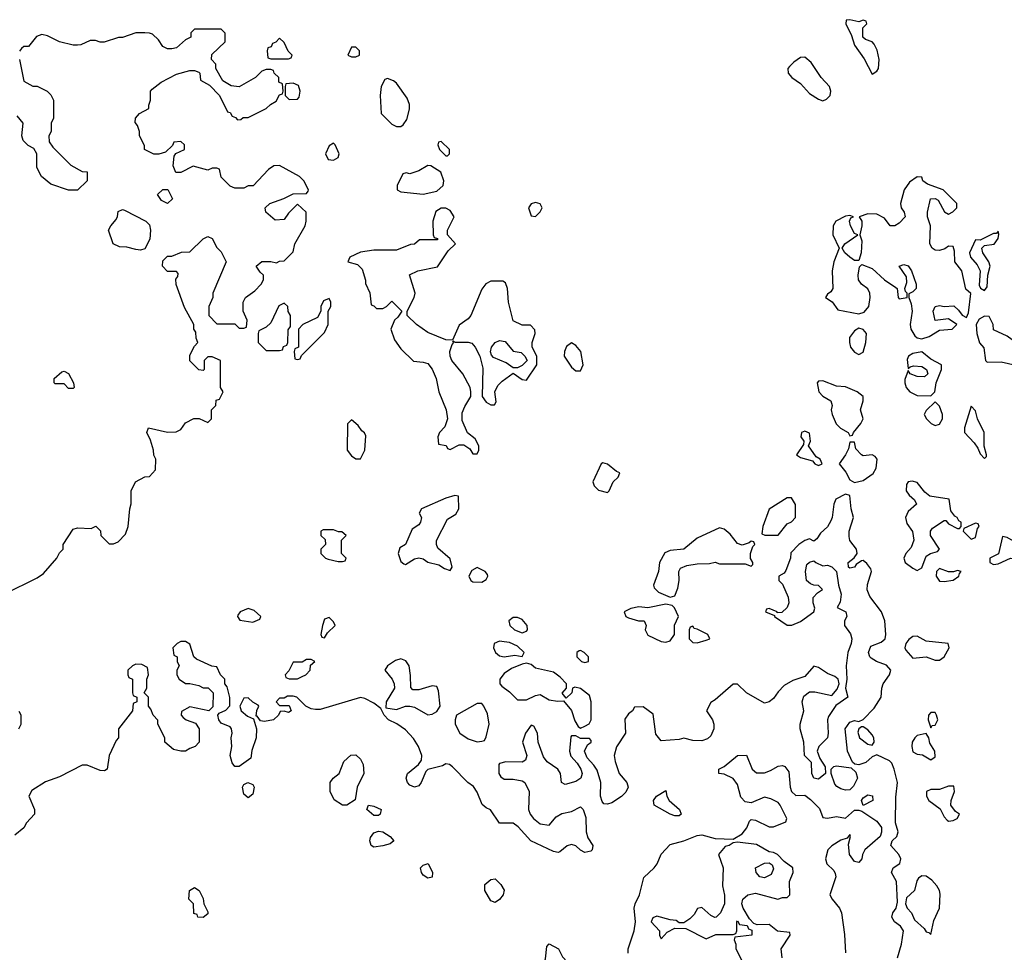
# Model space of a CAD drawing. Header units: inches. Extents: x 2380053 to 2584298, y 380219 to 546618.
# Tile 631 of 656: x 2542192 to 2546578, y 434014 to 438168. Entities that reach past the tile are written whole.
import ezdxf

# ---------------------------------------------------------------- set-up
doc = ezdxf.new("R2010")
doc.units = ezdxf.units.IN
doc.header["$MEASUREMENT"] = 0
doc.layers.add('C5443', color=7, linetype='Continuous')

msp = doc.modelspace()

# ---------------------------------------------------------------- linework, layer by layer
at = {"layer": 'C5443', "color": 2, "elevation": 38}
for points in [[(2545890, 438168), (2545874, 438166), (2545872, 438150), (2545898, 438098), (2545910, 438054), (2545954.4, 437994.4), (2545990, 437926), (2546010, 437938), (2546017.2, 437950), (2546020.9, 437990), (2546012.1, 438032.1), (2545998.6, 438058.6), (2545990, 438068.7), (2545960.2, 438080.2), (2545948, 438090), (2545948, 438132), (2545966, 438150), (2545962, 438162), (2545950, 438166), (2545930, 438158)], [(2543350, 438086), (2543332.7, 438067.3), (2543318, 438062), (2543312.7, 438047.3), (2543298, 438042), (2543294, 438030), (2543298, 437998), (2543310, 437994), (2543390, 437994), (2543402, 437998), (2543406, 438010), (2543387.3, 438027.3), (2543370, 438066)], [(2543690, 438046), (2543670, 438046), (2543654, 438010), (2543670, 438002), (2543690, 438002), (2543706, 438010), (2543706, 438030)], [(2545690, 438001.2), (2545670, 437999.3), (2545640.7, 437979.3), (2545620.9, 437959.1), (2545614, 437950), (2545614.8, 437930), (2545631, 437910), (2545670, 437884), (2545710, 437839.3), (2545750, 437814), (2545770, 437807.3), (2545785.6, 437814.4), (2545802, 437830), (2545805.2, 437850), (2545799.3, 437870), (2545762.7, 437910), (2545717.5, 437977.5)], [(2543830, 437906), (2543818, 437902), (2543802, 437870), (2543798, 437830), (2543802, 437750), (2543850, 437702), (2543870, 437692), (2543890, 437692), (2543900.4, 437699.6), (2543916.4, 437723.6), (2543928.7, 437770), (2543928.7, 437790), (2543918, 437818), (2543870, 437886), (2543856.4, 437896.4)], [(2543410, 437886), (2543378, 437882), (2543374, 437870), (2543374, 437830), (2543392.7, 437812.7), (2543430, 437814), (2543436.4, 437823.6), (2543442, 437850), (2543434.6, 437874.6)], [(2543590, 437618), (2543570, 437606), (2543554, 437570), (2543565.4, 437545.4), (2543590, 437542), (2543610, 437554), (2543615.3, 437570), (2543598, 437610)], [(2544070, 437626), (2544058, 437622), (2544054, 437610), (2544062, 437590), (2544090, 437562), (2544098, 437562), (2544106, 437570), (2544106, 437590)], [(2544010, 437518), (2543970, 437495.3), (2543930, 437482), (2543914, 437486), (2543898, 437482), (2543874, 437430), (2543874, 437410), (2543890, 437402), (2543990, 437391), (2544050, 437404.7), (2544078, 437430), (2544082, 437450), (2544068.4, 437488.4), (2544023.6, 437516.4)], [(2546190, 437468), (2546155.3, 437444.7), (2546131.3, 437410), (2546116, 437350), (2546118, 437330), (2546131.3, 437310), (2546136, 437290), (2546110, 437262), (2546090, 437249.5), (2546070, 437249.4), (2546043.7, 437283.7), (2546010, 437301.2), (2545970, 437302.7), (2545932, 437290), (2545942.8, 437270), (2545944, 437250), (2545934, 437210), (2545943.6, 437183.6), (2545940.5, 437130), (2545930, 437095.3), (2545910, 437096), (2545889.6, 437109.6), (2545868, 437130), (2545855.3, 437150), (2545868, 437170), (2545926, 437210), (2545910, 437215.3), (2545893.2, 437250), (2545888.7, 437271.3), (2545894.6, 437285.4), (2545906, 437290), (2545890, 437295.3), (2545870, 437292.7), (2545827.3, 437270), (2545816.3, 437250), (2545814.8, 437210), (2545842, 437150), (2545818, 437090), (2545811.3, 437050), (2545814, 436970), (2545804.7, 436955.3), (2545790, 436946), (2545782, 436930), (2545811.2, 436911.1), (2545836, 436876), (2545930, 436858), (2545954, 436866), (2545974.7, 436890), (2545980.5, 436930), (2545978.4, 436950), (2545970, 436969), (2545941.2, 436990), (2545929.2, 437010), (2545926.6, 437030), (2545932.5, 437067.5), (2545942.7, 437077.3), (2545990, 437060.4), (2546044.4, 437010), (2546095.3, 436975.3), (2546100.7, 436970), (2546104.9, 436930), (2546110, 436924), (2546146, 436930), (2546146, 436950), (2546138, 436958), (2546135.3, 436970), (2546143.1, 436996.9), (2546142, 437022), (2546109.3, 437070), (2546130, 437078), (2546150, 437071.3), (2546164.7, 437050), (2546186, 436990), (2546184.7, 436970), (2546170, 436955.3), (2546152.7, 436947.3), (2546152, 436930), (2546162.5, 436902.5), (2546168.2, 436870), (2546158.4, 436810), (2546161.6, 436790), (2546179.3, 436759.3), (2546190, 436750.7), (2546210, 436746), (2546243.2, 436756.8), (2546290, 436784.7), (2546346, 436790), (2546366, 436810), (2546330, 436835.3), (2546270, 436828), (2546260.9, 436870), (2546270, 436890.8), (2546290, 436894.8), (2546310, 436891), (2546353, 436893), (2546374.4, 436874.4), (2546390, 436852), (2546410, 436842), (2546418, 436862), (2546428.8, 436948.9), (2546407.3, 436967.3), (2546389.3, 437050), (2546357.2, 437090), (2546356.5, 437136.5), (2546350, 437158), (2546330, 437159), (2546312.7, 437147.3), (2546290, 437140.5), (2546270, 437141.6), (2546256, 437150), (2546246, 437170), (2546249.4, 437249.4), (2546235.3, 437290), (2546235.3, 437310), (2546249.2, 437370.8), (2546270, 437372), (2546283.6, 437363.6), (2546311.6, 437311.6), (2546330, 437302), (2546348.4, 437311.6), (2546366, 437330), (2546366, 437350), (2546306, 437410), (2546235.5, 437435.5), (2546215.3, 437450), (2546210, 437466)], [(2542850, 437348.7), (2542823.1, 437363.1), (2542806, 437390), (2542830, 437412), (2542851.3, 437411.3), (2542872, 437370)], [(2544090, 437328), (2544070, 437328), (2544046.4, 437313.6), (2544032, 437270), (2544034, 437210), (2544038, 437198), (2544052.7, 437192.7), (2544052.7, 437187.3), (2543972.7, 437187.3), (2543950, 437168), (2543932.7, 437167.3), (2543870, 437142), (2543770, 437142), (2543710, 437133.2), (2543662, 437110), (2543654, 437090), (2543697.3, 437077.3), (2543717.3, 437057.3), (2543732.7, 437007.3), (2543732.7, 436992.7), (2543751.6, 436951.6), (2543758, 436898), (2543770, 436894), (2543782, 436882), (2543810, 436882), (2543826, 436890), (2543850, 436914), (2543894, 436870), (2543876.9, 436843.1), (2543862, 436830), (2543846, 436790), (2543862, 436742), (2543890, 436702), (2543946.8, 436646.8), (2543990, 436642.8), (2544010, 436636), (2544030, 436612), (2544046.8, 436570), (2544058.8, 436510), (2544091.3, 436430), (2544098, 436390), (2544086, 436354), (2544062, 436330), (2544054, 436310), (2544058, 436278), (2544091.6, 436271.6), (2544098, 436258), (2544110, 436254), (2544150, 436274), (2544170, 436274), (2544196.9, 436256.9), (2544210, 436234), (2544230, 436234), (2544238, 436250), (2544238, 436270), (2544220.4, 436300.4), (2544187.3, 436327.3), (2544163.1, 436383.1), (2544163.1, 436416.9), (2544174.6, 436445.4), (2544202, 436490), (2544202, 436510), (2544199, 436530), (2544166, 436590), (2544117.2, 436650), (2544109, 436670), (2544108.7, 436690), (2544118, 436722), (2544126, 436730), (2544122, 436738), (2544132, 436732), (2544190, 436731.3), (2544206.8, 436726.8), (2544221, 436710), (2544241, 436670), (2544255.3, 436615.3), (2544252, 436490), (2544270, 436464.7), (2544290, 436452), (2544307.3, 436452.7), (2544314, 436466), (2544309.2, 436510.8), (2544322, 436538), (2544341.5, 436558.5), (2544390, 436594), (2544430, 436564.7), (2544450, 436562), (2544495.3, 436630), (2544495.3, 436670), (2544475.3, 436710), (2544475.3, 436730), (2544488, 436770), (2544487.3, 436787.3), (2544467.3, 436807.3), (2544430, 436808), (2544390, 436826), (2544369.1, 436909.1), (2544365.2, 436970), (2544356, 436996), (2544344, 437004), (2544290, 437004), (2544268.2, 436991.8), (2544250, 436968), (2544201, 436850), (2544190, 436835.3), (2544150, 436808), (2544119.6, 436740.4), (2544090, 436742), (2544010, 436774.5), (2543959, 436810), (2543918, 436850), (2543918, 436870), (2543948.7, 436930), (2543954, 436950), (2543929.1, 437030.9), (2543966, 437050), (2544052.7, 437067.3), (2544101.2, 437138.8), (2544134, 437170), (2544098, 437210), (2544098, 437230), (2544128, 437290), (2544110, 437318)], [(2544490, 437354), (2544470, 437348), (2544458, 437330), (2544470, 437294), (2544490, 437292), (2544510, 437312), (2544519, 437330), (2544510, 437348)], [(2542730, 437142), (2542710, 437144), (2542670, 437155.3), (2542636.4, 437156.4), (2542609.1, 437169.1), (2542588, 437230), (2542598, 437250), (2542622, 437278), (2542628.4, 437291.6), (2542630, 437314), (2542650, 437322), (2542659.6, 437319.6), (2542754, 437270), (2542770, 437254), (2542774, 437230), (2542772, 437190), (2542750, 437148)], [(2546550, 437226), (2546543.6, 437216.4), (2546530, 437216), (2546470, 437186), (2546450, 437188), (2546422.8, 437130), (2546426.8, 437110), (2546456.7, 437076.7), (2546471, 437050), (2546466, 436986), (2546471.6, 436971.6), (2546490, 436962), (2546502, 436978), (2546504, 437030), (2546515.1, 437070), (2546509, 437090), (2546482, 437130), (2546478, 437150), (2546490, 437162), (2546532.1, 437167.9), (2546550, 437194), (2546553.2, 437213.2)], [(2543370, 436906), (2543346.4, 436893.6), (2543310, 436818), (2543290, 436798), (2543258, 436782), (2543254, 436770), (2543254, 436730), (2543290, 436694), (2543350, 436694), (2543362, 436698), (2543367.3, 436712.7), (2543382, 436718), (2543386, 436730), (2543387.3, 436787.3), (2543398, 436802), (2543398, 436850), (2543388.4, 436868.4), (2543386, 436890)], [(2543570, 436926), (2543544.7, 436915.3), (2543534, 436890), (2543534, 436870), (2543518, 436842), (2543454, 436810), (2543434, 436790), (2543434, 436710), (2543418, 436702), (2543414, 436690), (2543418, 436658), (2543430, 436654), (2543442, 436658), (2543447.3, 436672.7), (2543550, 436774), (2543566, 436810), (2543566, 436870), (2543578, 436890), (2543578, 436910)], [(2546490, 436848), (2546466, 436834), (2546452, 436810), (2546456, 436770), (2546468.1, 436728.1), (2546486.4, 436706.4), (2546494, 436650), (2546502, 436642), (2546563.6, 436643.6), (2546662, 436622), (2546670, 436614), (2546678, 436622), (2546678, 436630), (2546654.6, 436674.6), (2546642, 436710), (2546628.7, 436730), (2546590, 436759), (2546530, 436786), (2546528, 436810), (2546510, 436846)], [(2545930, 436794), (2545910, 436782), (2545887.7, 436752.3), (2545887.7, 436730), (2545893.4, 436710), (2545910, 436687.7), (2545930, 436676.3), (2545950, 436687.3), (2545960.7, 436730), (2545964, 436770), (2545950, 436788.7)], [(2544390, 436618), (2544359, 436639), (2544302.7, 436662.7), (2544293.2, 436673.2), (2544288.8, 436688.9), (2544293.2, 436710), (2544309.5, 436730.5), (2544330, 436738.8), (2544354.4, 436734.4), (2544390, 436692), (2544425.4, 436685.4), (2544442, 436670), (2544452, 436650), (2544430, 436628), (2544410, 436618)], [(2544650, 436729), (2544627.7, 436712.3), (2544618.8, 436690), (2544617.3, 436670), (2544650, 436621), (2544670, 436604.7), (2544690, 436604.7), (2544702.7, 436630), (2544691.6, 436690), (2544670, 436717.2)], [(2546210, 436689.2), (2546170, 436681.2), (2546151.3, 436670), (2546144.9, 436655.1), (2546150, 436614), (2546158, 436622), (2546173.6, 436626.4), (2546210, 436624), (2546232, 436610), (2546238, 436590), (2546222.8, 436577.2), (2546190, 436578.4), (2546158, 436590), (2546150, 436606), (2546134.9, 436565.1), (2546134.4, 436550), (2546141.3, 436530), (2546157.3, 436510), (2546190, 436493.4), (2546250, 436492), (2546269, 436511), (2546274, 436550), (2546298, 436610), (2546298, 436630), (2546250, 436655.3)], [(2542410, 436526), (2542390, 436546), (2542350, 436546), (2542346, 436550), (2542346, 436570), (2542380.4, 436599.6), (2542390, 436602), (2542410, 436592), (2542432, 436550), (2542434, 436530), (2542430, 436526)], [(2545770, 436559), (2545750, 436558), (2545744.7, 436550), (2545751.3, 436510), (2545770, 436491.3), (2545804.7, 436470), (2545811, 436450), (2545806.8, 436430), (2545810.7, 436410), (2545828.5, 436368.5), (2545848.1, 436348.1), (2545882, 436330), (2545890, 436314), (2545902, 436318), (2545906, 436330), (2545939, 436370), (2545948.7, 436390), (2545937, 436430), (2545949.3, 436470), (2545949, 436490), (2545922, 436510), (2545870, 436533.2), (2545830, 436536)], [(2546270, 436466), (2546230, 436428), (2546221, 436410), (2546231.3, 436390), (2546252, 436370), (2546270, 436361), (2546290, 436366), (2546302, 436390), (2546302, 436410), (2546290, 436446)], [(2546430, 436446), (2546401, 436350), (2546401, 436330), (2546443.5, 436283.5), (2546459.8, 436259.8), (2546470, 436234), (2546490, 436214), (2546498, 436222), (2546498, 436230), (2546488, 436268), (2546488, 436330), (2546458, 436390), (2546450, 436426)], [(2543670, 436386), (2543652.7, 436367.3), (2543651.3, 436250), (2543670, 436224.7), (2543690, 436212), (2543710, 436212), (2543728.7, 436250), (2543734.6, 436314.6), (2543728.4, 436328.4), (2543716.4, 436336.4), (2543700.4, 436360.4)], [(2545690, 436335.3), (2545674, 436330), (2545672, 436310), (2545684.7, 436290), (2545683.6, 436276.4), (2545652, 436230), (2545670, 436218), (2545723.6, 436203.6), (2545734, 436190), (2545750, 436182), (2545766, 436190), (2545758, 436210), (2545740.2, 436220.2), (2545706, 436270), (2545714, 436290), (2545710, 436326)], [(2545910, 436286), (2545890, 436286), (2545883.5, 436256.5), (2545871, 436230), (2545842, 436190), (2545872.5, 436152.5), (2545890, 436118.8), (2545910, 436106.8), (2545950, 436115.5), (2545994, 436146), (2546007, 436170), (2546011.8, 436210), (2546002.7, 436222.7), (2545990, 436229.2), (2545950, 436226), (2545942, 436230), (2545917.2, 436257.2)], [(2544790, 436194), (2544782, 436190), (2544744.7, 436110), (2544751.2, 436091.1), (2544770, 436072), (2544810, 436062), (2544818, 436070), (2544835.3, 436110), (2544858, 436130), (2544866, 436150), (2544850, 436155.3), (2544810, 436188.7)], [(2546167.5, 436112.5), (2546150, 436109), (2546142.4, 436097.6), (2546140.5, 436070), (2546154, 436050), (2546177.3, 436030), (2546187.3, 436010), (2546150, 435976.9), (2546138.3, 435950), (2546143.4, 435923.4), (2546168.7, 435888.7), (2546174.9, 435850), (2546162.4, 435817.6), (2546139.5, 435790), (2546130.4, 435770), (2546136.4, 435750), (2546170, 435724.9), (2546190, 435714.8), (2546210, 435726), (2546230, 435778.8), (2546249.5, 435790.5), (2546280.2, 435799.8), (2546289, 435810), (2546249.2, 435870), (2546249, 435890), (2546257.5, 435902.5), (2546310, 435938), (2546316.9, 435936.9), (2546330, 435922), (2546370, 435902), (2546378, 435902), (2546386, 435910), (2546386, 435930), (2546375.3, 435935.3), (2546368, 435950), (2546357.2, 435957.2), (2546340.2, 435980.2), (2546331.9, 436031.9), (2546245.8, 436045.8), (2546223.6, 436063.6), (2546190, 436106)], [(2544130, 436048), (2544090, 436037.2), (2543982, 435990), (2543972, 435970), (2543982, 435950), (2543978, 435930), (2543970, 435918), (2543941, 435899), (2543911.3, 435830), (2543884.7, 435815.3), (2543878, 435790), (2543890, 435754), (2543903.6, 435743.6), (2543910, 435742), (2543950, 435766), (2543970, 435771), (2543990, 435766), (2544010, 435751.3), (2544059.6, 435739.6), (2544083.6, 435723.6), (2544110, 435714), (2544118, 435730), (2544110, 435766), (2544054.6, 435814.6), (2544048.7, 435830), (2544048.8, 435848.9), (2544097.2, 435942.8), (2544134.6, 435965.4), (2544148, 435990), (2544146, 436046)], [(2545630, 436038), (2545610, 436038), (2545530, 435988), (2545502.8, 435910), (2545498, 435878), (2545511.6, 435871.6), (2545570, 435872), (2545610, 435922), (2545630, 435932), (2545648, 435950), (2545648.4, 436008.4)], [(2546450, 435926), (2546398, 435902), (2546394, 435890), (2546430, 435854), (2546450, 435862), (2546458, 435902), (2546466, 435910), (2546462, 435922)], [(2543543.6, 435896.4), (2543534, 435890), (2543534, 435870), (2543552.7, 435852.7), (2543554, 435830), (2543534, 435810), (2543534, 435790), (2543554, 435770), (2543565.4, 435765.4), (2543610, 435754), (2543630, 435754), (2543642, 435758), (2543646, 435770), (2543626, 435790), (2543626, 435850), (2543646, 435870), (2543627.3, 435887.3), (2543612.7, 435887.3), (2543590, 435895.3)], [(2545310, 435904), (2545210, 435859), (2545150.8, 435809.2), (2545090, 435804), (2545066.4, 435793.6), (2545042, 435750), (2545038, 435710), (2545016, 435650), (2545018, 435638), (2545038, 435618), (2545090, 435596), (2545110, 435602), (2545124.1, 435635.9), (2545129.3, 435670), (2545128.7, 435710), (2545135.3, 435724.7), (2545163.1, 435736.9), (2545210, 435744.7), (2545265.4, 435745.4), (2545290, 435751.3), (2545310, 435744.7), (2545423.6, 435743.6), (2545450, 435734), (2545458, 435742), (2545458, 435750), (2545448, 435768), (2545448, 435790), (2545458, 435822), (2545466, 435830), (2545462, 435842), (2545450, 435846), (2545442, 435838), (2545410, 435828), (2545390, 435835.3), (2545356.2, 435876.2), (2545330, 435899)], [(2546570, 435866), (2546551.6, 435788.4), (2546514, 435770), (2546514, 435750), (2546530, 435742), (2546550, 435744.7), (2546606, 435770), (2546650, 435766), (2546659.5, 435780.5), (2546660.9, 435790), (2546650, 435817.2), (2546630, 435839), (2546590, 435862)], [(2544230, 435728), (2544205.4, 435714.6), (2544192, 435690), (2544202, 435670), (2544210, 435664.7), (2544250, 435662), (2544270, 435674), (2544278, 435690), (2544276.4, 435696.4), (2544266, 435710)], [(2546290, 435724), (2546276, 435710), (2546274.8, 435690), (2546290, 435666.8), (2546310, 435666), (2546350, 435672), (2546375.3, 435690), (2546378, 435702), (2546386, 435710), (2546370, 435714), (2546352, 435708), (2546330, 435708)], [(2543210, 435546), (2543174, 435530), (2543163.6, 435516.4), (2543162, 435510), (2543172.7, 435492.7), (2543230, 435484.7), (2543262, 435498), (2543266, 435510), (2543236.4, 435536.4)], [(2545070, 435565.2), (2544990, 435549), (2544950, 435552.3), (2544914.4, 435545.6), (2544884.7, 435530), (2544892, 435510), (2544904, 435504), (2544949, 435491), (2544974, 435490), (2544982, 435470), (2544978, 435450), (2544990, 435426), (2545050, 435398.8), (2545070, 435396), (2545090, 435402), (2545108.7, 435430), (2545109.1, 435470.9), (2545126, 435510), (2545108.8, 435548.9), (2545099, 435559)], [(2543570, 435506), (2543550, 435498), (2543541, 435470), (2543534, 435430), (2543538, 435418), (2543550, 435414), (2543563.1, 435436.9), (2543598, 435470), (2543590, 435486)], [(2544410, 435506), (2544390, 435505.2), (2544371, 435490), (2544374.8, 435470), (2544396, 435450), (2544430, 435437.3), (2544450, 435444.7), (2544454, 435450), (2544452.7, 435470), (2544430, 435496)], [(2545190, 435466), (2545178, 435462), (2545174, 435450), (2545174, 435410), (2545190, 435394), (2545210, 435392), (2545250, 435404.7), (2545266, 435410), (2545258, 435430), (2545210, 435454), (2545196.4, 435456.4)], [(2544330, 435399.5), (2544306, 435390), (2544302.8, 435370), (2544310.8, 435350), (2544330, 435334), (2544350, 435330.6), (2544397.3, 435337.3), (2544430, 435332), (2544439, 435350), (2544410, 435377.2), (2544373.3, 435393.3), (2544350, 435397.6)], [(2546190, 435421.6), (2546170, 435420.5), (2546152.4, 435407.6), (2546139.5, 435390), (2546134.9, 435370), (2546139.6, 435359.6), (2546170, 435324), (2546230, 435330.3), (2546270, 435315.8), (2546290, 435314.9), (2546309.4, 435330), (2546332.7, 435370), (2546328, 435390), (2546230, 435399.7)], [(2544690, 435358), (2544683.6, 435356.4), (2544674, 435350), (2544674, 435330), (2544694, 435310), (2544710, 435304.7), (2544726, 435310), (2544726, 435330), (2544706, 435350)], [(2543490, 435318), (2543470, 435318), (2543450, 435306), (2543410, 435306), (2543391.6, 435268.4), (2543374, 435250), (2543378, 435238), (2543392.7, 435232.7), (2543430, 435232), (2543450, 435242), (2543466, 435250), (2543486, 435270), (2543487.3, 435292.7), (2543506, 435310)], [(2543890, 435320.9), (2543866.4, 435313.6), (2543830.7, 435290), (2543818, 435270), (2543850.6, 435230), (2543860.7, 435210), (2543861, 435190), (2543824.7, 435130), (2543823.6, 435103.6), (2543870, 435094.8), (2543910, 435110.8), (2543930, 435111), (2543950, 435106), (2544010, 435071), (2544030, 435074.8), (2544050, 435086), (2544065.2, 435110), (2544058, 435178), (2544050, 435198), (2544030, 435201.2), (2543970, 435182.7), (2543943.7, 435183.7), (2543934, 435194), (2543932.9, 435247.1), (2543926.6, 435290), (2543911.8, 435311.8)], [(2544450, 435302), (2544430, 435298), (2544382.5, 435277.5), (2544350, 435255.3), (2544331.3, 435230), (2544331.3, 435210), (2544339.8, 435199.8), (2544374.4, 435174.4), (2544410, 435138), (2544450, 435138.8), (2544490, 435158), (2544510, 435162), (2544550, 435138), (2544588, 435132), (2544614, 435134), (2544650.7, 435090.7), (2544664.5, 435044.5), (2544679.6, 435019.6), (2544690, 435012), (2544710, 435022), (2544728.4, 435031.6), (2544738, 435050), (2544737.2, 435130), (2544730, 435158), (2544690, 435188.7), (2544664.7, 435195.3), (2544654, 435190), (2544652, 435170), (2544626, 435146), (2544608.8, 435168.9), (2544628, 435190), (2544628, 435210), (2544600.2, 435240.2), (2544570, 435262), (2544490, 435279), (2544470, 435295.3)], [(2544250, 435122), (2544230, 435122), (2544138, 435070), (2544131.3, 435050), (2544131.3, 435030), (2544152, 434990), (2544190, 434964.7), (2544230, 434952), (2544250, 434954), (2544262, 434958), (2544270, 434974), (2544284, 435030), (2544275.5, 435075.5), (2544259, 435110)], [(2546270, 435082), (2546250, 435082), (2546241, 435070), (2546238.8, 435050), (2546250, 435014), (2546256.4, 435023.6), (2546270, 435026), (2546281.2, 435050), (2546276, 435070)], [(2545950, 435019), (2545942, 435018), (2545930.7, 435009.3), (2545925.5, 434994.5), (2545933.4, 434970), (2545970, 434940.5), (2545990, 434936), (2545998, 434950), (2545996.9, 434970), (2545990, 434982.7), (2545970, 435005.1)], [(2546230, 434988), (2546190, 434979.3), (2546178.8, 434970), (2546168, 434950), (2546165.5, 434930), (2546170, 434906.8), (2546190, 434896), (2546213.7, 434893.7), (2546250, 434871), (2546270, 434884.7), (2546269.2, 434910), (2546246, 434946), (2546242, 434970)], [(2543650, 434668.7), (2543630, 434669), (2543592.9, 434692.9), (2543575.3, 434730), (2543575.3, 434770), (2543588, 434790), (2543615.3, 434810), (2543636.4, 434863.6), (2543667.3, 434892.7), (2543690, 434894), (2543710, 434874), (2543722, 434850), (2543724.7, 434810), (2543696, 434750), (2543686.4, 434693.6)], [(2545870, 434736), (2545850, 434742.7), (2545831.9, 434751.9), (2545823.3, 434763.3), (2545806, 434810), (2545806, 434830), (2545819, 434841), (2545830, 434844), (2545896, 434836), (2545916.8, 434816.8), (2545924, 434790), (2545905.8, 434754.2), (2545890, 434737.2)], [(2543210, 434702), (2543190, 434718), (2543184, 434750), (2543190, 434762), (2543209, 434771), (2543230, 434762), (2543236, 434750), (2543230, 434718)], [(2546353.6, 434753.6), (2546330, 434753.6), (2546290, 434738.7), (2546250, 434739.3), (2546231.3, 434730), (2546230.7, 434710), (2546242, 434690), (2546292.4, 434652.4), (2546310, 434618), (2546323, 434603), (2546330, 434598.8), (2546350, 434600.7), (2546368.7, 434610), (2546378, 434630), (2546360.7, 434640.7), (2546339.5, 434670), (2546341.6, 434690), (2546356.2, 434730)], [(2545110, 434621.2), (2545090, 434629.2), (2545018, 434670), (2545015.3, 434690), (2545029.2, 434710), (2545070, 434734), (2545074.8, 434710), (2545084.7, 434690), (2545130.8, 434650), (2545138, 434630), (2545130, 434622)], [(2545950, 434668), (2545942, 434690), (2545950, 434702), (2545970, 434716), (2545991.2, 434711.1), (2545992, 434690)], [(2543770, 434624), (2543738, 434650), (2543746, 434670), (2543770, 434664.7), (2543802, 434650), (2543798, 434630), (2543790, 434624)], [(2543770, 434482.9), (2543757.2, 434490), (2543752.3, 434510), (2543754.8, 434525.2), (2543770, 434546.8), (2543790, 434553.4), (2543810, 434550.6), (2543842.8, 434530), (2543858, 434510), (2543842.8, 434497.2), (2543810, 434487.6)], [(2544010, 434344), (2543990, 434358), (2543982, 434370), (2543978, 434390), (2543990, 434402), (2544011.3, 434410), (2544031.3, 434370), (2544030, 434348)], [(2545510, 434346), (2545489.3, 434350), (2545472.7, 434370), (2545469.6, 434390), (2545510, 434411.3), (2545530, 434412), (2545543.6, 434403.6), (2545550, 434386), (2545538.8, 434361.2)], [(2546210, 434355.1), (2546195.5, 434344.5), (2546187.9, 434332.1), (2546177.3, 434290), (2546142.8, 434257.2), (2546138.4, 434230), (2546144.9, 434210), (2546164, 434190), (2546178.4, 434158.4), (2546220.4, 434120.4), (2546230, 434104.7), (2546242, 434102), (2546250, 434094), (2546263.9, 434156.1), (2546289.2, 434210), (2546292.9, 434272.9), (2546289, 434290), (2546277.2, 434310), (2546255.1, 434335.1), (2546230, 434353.2)], [(2543010, 434168.7), (2542986, 434170), (2542982, 434182), (2542967.3, 434187.3), (2542966, 434230), (2542946, 434250), (2542948, 434290), (2542970, 434302), (2542992, 434290), (2543010, 434254), (2543012, 434230), (2543030, 434194), (2543030, 434186)], [(2544310, 434235.3), (2544290, 434244), (2544264, 434290), (2544264.7, 434315.3), (2544290, 434338), (2544310, 434342), (2544335.3, 434315.3), (2544350.7, 434290.7), (2544346, 434270), (2544330, 434248.7)], [(2544530, 433808), (2544490, 433828.7), (2544469, 433850), (2544461.2, 433890), (2544461.2, 433910), (2544469.4, 433930.6), (2544522, 433958), (2544528.7, 433970), (2544534.6, 433985.4), (2544540.4, 434039.6), (2544550, 434051), (2544592, 434030), (2544610, 433994), (2544652, 433950), (2544632, 433910), (2544590, 433848), (2544550, 433808)]]:
    msp.add_lwpolyline(points, close=True, dxfattribs=at)
for points in [[(2542126, 435610), (2542270, 435682), (2542298, 435702), (2542358, 435770), (2542370, 435794), (2542386, 435810), (2542386, 435830), (2542430, 435898), (2542450, 435904.7), (2542510, 435902), (2542531.6, 435911.6), (2542551.6, 435891.6), (2542554, 435870), (2542590, 435834), (2542610, 435834), (2542630, 435842), (2542663.1, 435876.9), (2542675.3, 435910), (2542682, 435990), (2542688.4, 436011.6), (2542688.7, 436070), (2542708, 436110), (2542750, 436132), (2542770, 436134), (2542796.4, 436163.6), (2542798, 436210), (2542788.9, 436228.9), (2542788.7, 436250), (2542774.6, 436294.6), (2542758, 436330), (2542766, 436350), (2542850, 436331.3), (2542888.4, 436331.6), (2542910, 436342), (2542930, 436372), (2542968.4, 436391.6), (2542991.6, 436391.6), (2543030, 436374), (2543046, 436390), (2543046, 436430), (2543066, 436450), (2543067.3, 436472.7), (2543082, 436478), (2543098, 436510), (2543086, 436530), (2543086, 436650), (2543050, 436666), (2543030, 436666), (2543014, 436650), (2543014, 436610), (2543010, 436606), (2542990, 436608), (2542950, 436648), (2542950, 436674), (2542970, 436714), (2542986, 436730), (2542978, 436750), (2542976.4, 436776.4), (2542968, 436790), (2542968, 436810), (2542925.6, 436885.6), (2542888.4, 436988.4), (2542888, 437012), (2542896.4, 437023.6), (2542898, 437038), (2542890, 437046), (2542850, 437046), (2542828, 437070), (2542830, 437094), (2542850, 437114), (2542870, 437114), (2542912.7, 437132.7), (2542950, 437134), (2543010, 437192), (2543030, 437202), (2543050, 437194), (2543070, 437154), (2543090, 437134), (2543112, 437090), (2543052, 436950), (2543052, 436930), (2543034, 436890), (2543034, 436850), (2543070, 436814), (2543150, 436814), (2543170, 436794), (2543190, 436794), (2543202, 436798), (2543206, 436830), (2543188, 436870), (2543188, 436910), (2543198, 436930), (2543239, 436961), (2543268, 436990), (2543278, 437010), (2543278, 437030), (2543263.1, 437043.1), (2543246, 437070), (2543270, 437091.3), (2543310, 437091.3), (2543335.3, 437084.7), (2543350, 437092), (2543370, 437094), (2543410, 437134), (2543418, 437170), (2543464, 437250), (2543468.7, 437270), (2543468, 437310), (2543430, 437346), (2543390, 437306), (2543370, 437278), (2543330, 437275.3), (2543288, 437310), (2543286, 437330), (2543306, 437350), (2543368.8, 437371.1), (2543410, 437392), (2543470, 437394), (2543476.4, 437403.6), (2543478, 437410), (2543458, 437450), (2543438, 437470), (2543350, 437518), (2543323.6, 437516.4), (2543299.6, 437500.4), (2543231.3, 437428.7), (2543210, 437428), (2543190, 437418), (2543150, 437418), (2543130, 437426), (2543090, 437466), (2543082, 437502), (2543070, 437506), (2543050, 437506), (2543030, 437498), (2542964.7, 437515.3), (2542910, 437488), (2542887.3, 437487.3), (2542876.4, 437516.4), (2542880.4, 437559.6), (2542887.3, 437572.7), (2542926, 437590), (2542926, 437610), (2542910, 437626), (2542878, 437622), (2542872.7, 437607.3), (2542842, 437578), (2542811.1, 437568.9), (2542788.9, 437568.9), (2542748, 437590), (2542747.3, 437607.3), (2542726, 437650), (2542726, 437670), (2542716.4, 437696.4), (2542706, 437710), (2542708, 437730), (2542726, 437750), (2542768, 437772), (2542768, 437788), (2542775.3, 437810), (2542775.3, 437850), (2542782, 437858), (2542822, 437890), (2542890, 437924.7), (2542950, 437942), (2542970, 437942), (2542990, 437934), (2542994, 437930), (2542998, 437898), (2543036.9, 437876.9), (2543082, 437830), (2543118, 437758), (2543130, 437754), (2543138, 437738), (2543152.7, 437732.7), (2543162, 437722), (2543176.4, 437723.6), (2543188, 437732), (2543210, 437732), (2543290, 437772), (2543309.1, 437790.9), (2543334.6, 437805.4), (2543350, 437834), (2543362, 437838), (2543366, 437850), (2543362, 437882), (2543346, 437890), (2543346, 437910), (2543326, 437930), (2543322, 437942), (2543310, 437946), (2543290, 437946), (2543270, 437938), (2543242, 437910), (2543170, 437869), (2543133.6, 437873.6), (2543096.4, 437896.4), (2543066, 437950), (2543066, 437970), (2543046, 437990), (2543047.3, 438012.7), (2543108, 438070), (2543107.3, 438107.3), (2543090, 438126), (2542970, 438126), (2542954, 438110), (2542954, 438090), (2542930, 438078), (2542890, 438042), (2542870, 438038), (2542850, 438038), (2542829.1, 438049.1), (2542810, 438078), (2542783.1, 438103.1), (2542770, 438108.7), (2542750, 438109), (2542710, 438109), (2542650, 438088.7), (2542631.6, 438088.4), (2542568.4, 438068.4), (2542550, 438068), (2542530, 438075.3), (2542505.4, 438074.6), (2542464.7, 438055.3), (2542450, 438054), (2542430, 438054), (2542370, 438069), (2542316.5, 438096.5), (2542290, 438102), (2542267.1, 438092.9), (2542230.9, 438049.1), (2542210, 438048), (2542199.6, 438040.4), (2542191.6, 438028.4)], [(2542191.3, 437990), (2542210, 437894), (2542250, 437872), (2542270, 437872), (2542314, 437850), (2542330, 437834), (2542342, 437810), (2542342, 437730), (2542332.7, 437707.3), (2542332, 437670), (2542322, 437650), (2542323.6, 437623.6), (2542339.6, 437599.6), (2542419.6, 437519.6), (2542470, 437492), (2542492, 437490), (2542492, 437450), (2542450, 437408), (2542410, 437408), (2542330, 437435.3), (2542289.4, 437469.4), (2542269, 437510), (2542268, 437570), (2542254.6, 437594.6), (2542230, 437608), (2542208, 437630), (2542202, 437650), (2542207.3, 437707.3), (2542180.4, 437740.4)], [(2546102, 433990), (2546120.7, 434050), (2546129.2, 434109.2), (2546115.3, 434130), (2546089, 434150), (2546077.2, 434170), (2546081.2, 434190), (2546096, 434210), (2546102, 434238), (2546098, 434330), (2546076, 434370), (2546082.7, 434390), (2546112.7, 434410), (2546117, 434430), (2546107.6, 434450), (2546072.3, 434490), (2546079, 434510), (2546099.3, 434530), (2546104.5, 434550), (2546094, 434590), (2546094.8, 434705.2), (2546102.4, 434770), (2546087.8, 434830), (2546076.6, 434856.6), (2546066.2, 434866.2), (2546010, 434894), (2545990, 434884), (2545960.5, 434859.5), (2545930, 434848.7), (2545912.7, 434852.7), (2545901.5, 434861.5), (2545879.3, 434910), (2545869.4, 435010), (2545890, 435038.8), (2545910, 435046), (2545930, 435042), (2545950, 435051), (2545998.9, 435101.1), (2546028.8, 435151.1), (2546032, 435190), (2546038.4, 435210), (2546067, 435250), (2546072, 435270), (2546053, 435293), (2546008.7, 435310), (2545984.8, 435324.8), (2545979, 435330), (2545973.2, 435350), (2545982.9, 435377.1), (2546030, 435394.9), (2546047, 435410), (2546049.6, 435430), (2546045.6, 435490), (2546031.6, 435530), (2545979.1, 435599.1), (2545967.8, 435627.8), (2545968, 435652), (2545986, 435710), (2545982.7, 435722.7), (2545966.3, 435746.3), (2545950, 435759), (2545942, 435758), (2545918.8, 435741.2), (2545910, 435729.3), (2545890, 435725.2), (2545884, 435730), (2545882.7, 435750), (2545909.3, 435770.7), (2545922, 435790), (2545919, 435810), (2545890, 435848.7), (2545886.8, 435866.8), (2545886.6, 435890), (2545906.6, 435950), (2545896.2, 435990), (2545889.3, 436049.3), (2545870, 436055.1), (2545827.7, 436032.3), (2545818.8, 436010), (2545810.6, 435950.6), (2545804.7, 435935.3), (2545790.4, 435909.6), (2545759.8, 435880.2), (2545743.6, 435856.4), (2545730, 435846), (2545710, 435855.3), (2545690, 435848), (2545662, 435830), (2545627.1, 435792.9), (2545626, 435770), (2545605.4, 435714.6), (2545596.9, 435703.1), (2545574, 435690), (2545574, 435670), (2545590, 435654), (2545615.3, 435595.3), (2545618, 435570), (2545610.9, 435549.1), (2545587.3, 435527.3), (2545566, 435526), (2545566, 435530), (2545530, 435546), (2545518, 435542), (2545514, 435530), (2545554, 435514), (2545554, 435510), (2545610, 435471.3), (2545631.3, 435471.3), (2545670, 435487.3), (2545729, 435530), (2545733.6, 435546.4), (2545726, 435570), (2545726.3, 435593.7), (2545745.2, 435614.8), (2545768, 435630), (2545750, 435648), (2545730, 435648.7), (2545714.8, 435654.8), (2545697.2, 435670), (2545692.7, 435710), (2545699, 435741), (2545710, 435752), (2545730, 435758), (2545738, 435750), (2545770, 435736), (2545790, 435738), (2545810, 435731.3), (2545831, 435710), (2545839.1, 435650), (2545850.7, 435609.3), (2545847.1, 435572.9), (2545834, 435550), (2545872, 435530), (2545876, 435510), (2545866, 435490), (2545866, 435470), (2545892.8, 435432.8), (2545898.8, 435410), (2545896, 435390), (2545880.7, 435350), (2545873.4, 435290), (2545876, 435230), (2545870.8, 435190), (2545881, 435150), (2545827.1, 435112.9), (2545795.3, 435064.7), (2545790.9, 435049.1), (2545794, 434990), (2545790.8, 434970), (2545751.3, 434930), (2545744.7, 434910), (2545756.9, 434876.9), (2545779.6, 434839.6), (2545782, 434810), (2545750, 434785.2), (2545729, 434790), (2545721.2, 434810), (2545719, 434859), (2545688, 434890), (2545685.2, 434950), (2545669.2, 435010), (2545669.2, 435030), (2545685.2, 435090), (2545678, 435130), (2545680.1, 435139.9), (2545684.8, 435155.2), (2545710, 435174), (2545733.7, 435173.7), (2545810, 435158), (2545833.6, 435186.4), (2545842, 435210), (2545838, 435230), (2545823.1, 435243.1), (2545790, 435255.3), (2545750, 435282), (2545730, 435288), (2545690, 435242), (2545635.3, 435224.7), (2545598, 435202), (2545570, 435174), (2545550, 435144), (2545530, 435129), (2545510, 435124), (2545429.1, 435169.1), (2545390, 435208), (2545370, 435208), (2545290, 435138), (2545270, 435126), (2545252, 435090), (2545278, 435050), (2545284.7, 435030), (2545284.7, 435010), (2545270, 434978), (2545255.3, 434964.7), (2545230, 434955.3), (2545190, 434958), (2545150, 434968), (2545130, 434962), (2545050, 434955.3), (2545026.3, 434986.3), (2545014, 435074), (2544970, 435108), (2544930, 435106), (2544922, 435090), (2544903.5, 435076.5), (2544887.1, 435052.9), (2544890.8, 434990), (2544850, 434929), (2544840.4, 434890), (2544843.9, 434863.9), (2544863, 434810), (2544896, 434770), (2544902.8, 434750), (2544892.4, 434727.6), (2544872.4, 434707.6), (2544830, 434679.3), (2544810, 434673.2), (2544794.6, 434674.6), (2544786, 434686), (2544779.3, 434710), (2544781.2, 434770), (2544764.7, 434824.7), (2544750, 434848), (2544720.2, 434880.2), (2544708, 434910), (2544722, 434938), (2544738, 434950), (2544738, 434958), (2544730, 434966), (2544690, 434966), (2544670, 434978), (2544650, 434978), (2544646.4, 434973.6), (2544641, 434910), (2544647.5, 434887.5), (2544676, 434856), (2544692, 434830), (2544698, 434810), (2544691.3, 434790), (2544670, 434775.3), (2544622, 434762), (2544606, 434770), (2544601.2, 434810), (2544589.2, 434830), (2544542, 434862), (2544524.7, 434884.7), (2544502, 434950), (2544498, 434990), (2544482, 435022), (2544470, 435026), (2544444.7, 434990), (2544431.3, 434950), (2544451, 434890), (2544444.7, 434870), (2544430, 434861.2), (2544358, 434862), (2544330, 434855.3), (2544326, 434850), (2544326.8, 434810), (2544335.3, 434795.3), (2544350, 434784.7), (2544390, 434784.7), (2544430, 434778), (2544442, 434770), (2544462, 434730), (2544458, 434650), (2544466, 434630), (2544481, 434610), (2544510, 434586.8), (2544550, 434581), (2544582.4, 434617.6), (2544607.2, 434632.8), (2544650, 434641), (2544690, 434662), (2544702, 434650), (2544714.4, 434614.4), (2544716, 434550), (2544723.5, 434523.5), (2544744.7, 434490), (2544742, 434470), (2544736, 434464), (2544710, 434459), (2544690, 434469), (2544670, 434488.7), (2544650, 434494), (2544630, 434488.7), (2544598, 434462), (2544590, 434459), (2544570, 434462.7), (2544468.7, 434510), (2544412.7, 434572.7), (2544390, 434588.7), (2544328.8, 434588.9), (2544289.2, 434649.2), (2544270, 434657.2), (2544252.1, 434672.1), (2544230, 434728), (2544212.9, 434752.9), (2544188, 434770), (2544120.4, 434840.4), (2544106, 434850), (2544090, 434854), (2544074.8, 434845.2), (2544010, 434828.7), (2544000.7, 434819.3), (2543981, 434770), (2543970, 434755.3), (2543950, 434749.2), (2543930, 434759), (2543919, 434770), (2543914, 434790), (2543919, 434810), (2543969.1, 434850.9), (2543982, 434870), (2543984, 434890), (2543969.2, 434930), (2543946.8, 434966.8), (2543910, 435005.2), (2543872.1, 435032.1), (2543835.3, 435050), (2543815.3, 435070), (2543800.4, 435100.4), (2543770, 435124), (2543730, 435144), (2543710, 435148.7), (2543530, 435095.3), (2543510, 435095.3), (2543490, 435098), (2543466, 435110), (2543426, 435150), (2543410, 435155.3), (2543384.7, 435155.3), (2543370, 435146), (2543350, 435146), (2543334, 435130), (2543350, 435114), (2543392.7, 435112.7), (2543402, 435090), (2543390, 435082), (2543370, 435088), (2543352.7, 435087.3), (2543344.7, 435070), (2543322, 435050), (2543282.7, 435042.7), (2543264.7, 435044.7), (2543250, 435066), (2543246, 435066), (2543248.4, 435091.6), (2543258, 435110), (2543254.6, 435114.6), (2543230, 435128), (2543210, 435148), (2543190, 435146), (2543172, 435110), (2543178, 435090), (2543206.4, 435066.4), (2543234, 435054), (2543246.8, 435010), (2543246, 434970), (2543226.4, 434913.6), (2543222, 434878), (2543170, 434842), (2543150, 434842), (2543138, 434858), (2543129, 434890), (2543137.2, 434930), (2543134, 434970), (2543139, 434990), (2543135.3, 435010), (2543130, 435018), (2543090, 435035.3), (2543079, 435050), (2543075.3, 435070), (2543080.2, 435079.8), (2543110, 435092), (2543128.4, 435111.6), (2543128.4, 435148.4), (2543116.4, 435196.4), (2543106, 435210), (2543106, 435230), (2543086, 435250), (2543070, 435286), (2543048.4, 435288.4), (2542980.2, 435320.2), (2542968, 435330), (2542950, 435386), (2542930, 435398), (2542910, 435398), (2542894, 435390), (2542874, 435370), (2542878, 435338), (2542894, 435330), (2542894, 435310), (2542902, 435290), (2542892, 435270), (2542892, 435250), (2542902, 435230), (2542930, 435212), (2542950, 435212), (2542990, 435202), (2543010, 435192), (2543031.6, 435191.6), (2543054, 435170), (2543052, 435108), (2543034, 435090), (2542950, 435108), (2542912.7, 435087.3), (2542912, 435070), (2542919.6, 435059.6), (2542934, 435050), (2542975.3, 435035.3), (2542992, 435010), (2542992, 434950), (2542974, 434930), (2542950, 434922), (2542930.6, 434909.4), (2542909.4, 434909.4), (2542877.2, 434917.2), (2542838, 434950), (2542838, 434970), (2542808, 435030), (2542807.3, 435047.3), (2542786, 435070), (2542776.4, 435096.4), (2542766, 435110), (2542766, 435150), (2542746, 435170), (2542758, 435190), (2542758, 435230), (2542766, 435250), (2542762, 435282), (2542736.4, 435296.4), (2542710, 435298), (2542694, 435290), (2542674, 435270), (2542674, 435250), (2542678, 435238), (2542694, 435230), (2542694, 435170), (2542698, 435158), (2542714, 435150), (2542714, 435130), (2542698, 435122), (2542694, 435090), (2542632, 435010), (2542632, 434970), (2542622, 434958), (2542590.8, 434890), (2542582, 434830), (2542570, 434822), (2542550, 434824), (2542492.7, 434847.3), (2542470, 434848), (2542370, 434795.3), (2542306.4, 434773.6), (2542246, 434734), (2542232, 434710), (2542258, 434650), (2542258, 434630), (2542222, 434590), (2542211.1, 434568.9), (2542170, 434535.3)], [(2542188, 435010), (2542198, 435030), (2542198, 435070), (2542190, 435086)], [(2544902, 434010), (2544902, 434030), (2544929, 434110), (2544935.3, 434150), (2544929.2, 434210), (2544933.2, 434230), (2544952.3, 434270), (2544972.5, 434347.5), (2545019, 434390), (2545032, 434408), (2545049.6, 434450.4), (2545090, 434494.8), (2545150, 434510.8), (2545210, 434534.8), (2545230, 434537.3), (2545290, 434521), (2545370, 434518), (2545410, 434541), (2545431.6, 434568.4), (2545442.5, 434597.5), (2545450, 434606), (2545470, 434603), (2545530, 434572.4), (2545550, 434572.7), (2545604.7, 434595.3), (2545609.2, 434610), (2545579.5, 434670), (2545570, 434680.9), (2545538, 434698), (2545510, 434705.2), (2545450, 434679.3), (2545423.7, 434683.7), (2545404.5, 434704.5), (2545390, 434762), (2545370, 434788.7), (2545330, 434808), (2545306, 434810), (2545306, 434830), (2545330, 434842), (2545390, 434891.3), (2545430, 434892), (2545454.8, 434830), (2545473.4, 434813.4), (2545510, 434813.4), (2545536.9, 434823.1), (2545570, 434842.8), (2545590, 434846), (2545601, 434841), (2545618.5, 434818.5), (2545624.2, 434750), (2545630.6, 434730), (2545650, 434713), (2545690, 434714), (2545715.2, 434695.2), (2545754.8, 434654.8), (2545770, 434614), (2545790, 434612), (2545830, 434618.8), (2545870, 434611), (2545910, 434646.8), (2545930, 434646.8), (2545942.8, 434642.8), (2546010, 434598), (2546031, 434570), (2546030.9, 434549.1), (2546024.7, 434530), (2545957.3, 434470), (2545946, 434450), (2545942.8, 434430), (2545930, 434414), (2545910, 434419), (2545889, 434450), (2545884, 434496), (2545893.2, 434530), (2545890, 434538), (2545878, 434522), (2545850, 434513.2), (2545810, 434488.7), (2545791.3, 434470), (2545781, 434430), (2545787.5, 434407.5), (2545818, 434378), (2545824.5, 434364.5), (2545827.3, 434350), (2545801, 434270), (2545810.8, 434250), (2545844, 434210), (2545853.4, 434190), (2545866.4, 434093.6), (2545871.2, 434011.1)], [(2545589, 433990), (2545584.5, 434030), (2545624, 434090), (2545622, 434102), (2545567.5, 434107.5), (2545530, 434137.2), (2545476.4, 434136.4), (2545462, 434142), (2545443.1, 434163.1), (2545414, 434210), (2545408.7, 434230), (2545413.2, 434250), (2545435.3, 434270), (2545470, 434278), (2545568.7, 434251.3), (2545590, 434258), (2545610, 434258), (2545622, 434270), (2545621.2, 434330), (2545637.2, 434370), (2545635.3, 434390), (2545598, 434418), (2545568, 434450), (2545550, 434459), (2545530, 434462), (2545474, 434494), (2545390, 434504), (2545370, 434502), (2545352, 434490), (2545334.4, 434485.6), (2545304.7, 434450), (2545326, 434390), (2545322.8, 434310), (2545331.2, 434268.9), (2545331.3, 434230), (2545314, 434190), (2545294, 434170), (2545288.4, 434168.4), (2545270, 434178), (2545230, 434214), (2545211.6, 434208.4), (2545196.9, 434183.1), (2545176.9, 434163.1), (2545150, 434146), (2545130, 434146), (2545116.4, 434156.4), (2545090, 434158), (2545030, 434175.3), (2545012, 434168), (2545004.7, 434150), (2545042, 434110), (2545042, 434090), (2545050, 434074), (2545076.4, 434103.6), (2545110, 434122), (2545159.6, 434119.6), (2545250, 434074), (2545292.7, 434092.7), (2545370, 434094), (2545382, 434098), (2545386, 434110), (2545386, 434150), (2545390, 434154), (2545398, 434138), (2545432.7, 434132.7), (2545438, 434118), (2545452.7, 434112.7), (2545454, 434090), (2545378, 434082), (2545374, 434070), (2545382, 434050), (2545382, 434030), (2545410, 433974)]]:
    msp.add_lwpolyline(points, dxfattribs=at)

doc.saveas('drawing.dxf')
